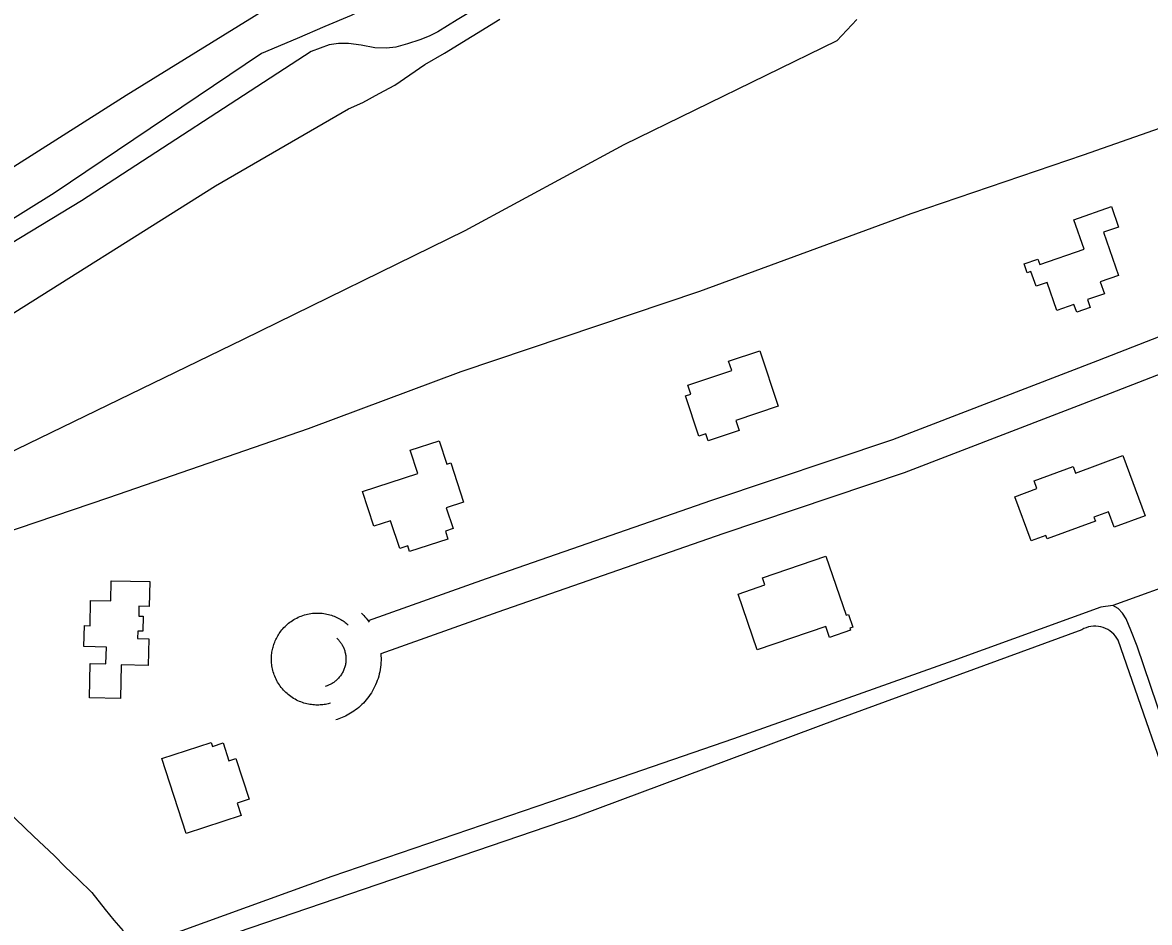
# Model space of a CAD drawing. Extents: x 3684037 to 3722149, y 433263 to 459021.
# Drawn here: x 3701349 to 3702312, y 447722 to 448492 of the extents above; entities that cross this region are included whole.
import ezdxf

# ---------------------------------------------------------------- set-up
doc = ezdxf.new("R2010")
doc.units = 0
for name, color, linetype in [('V-BLDG-OTLN', 7, 'Continuous'), ('V-DTCH-CNTR', 7, 'Continuous'), ('V-RIVR-EDGE', 7, 'Continuous'), ('V-ROAD-CNTR', 7, 'Continuous'), ('V-SITE-VEGE', 7, 'Continuous'), ('V-TOPO-SHOR', 7, 'Continuous')]:
    doc.layers.add(name, color=color, linetype=linetype)

msp = doc.modelspace()

# ---------------------------------------------------------------- linework, layer by layer
at = {"layer": 'V-BLDG-OTLN'}
for points in [[(3702272.95, 448312.55), (3702285.81, 448275.62), (3702270.08, 448270.14), (3702273.61, 448260.01), (3702259.24, 448255), (3702261.6, 448248.22), (3702250, 448244.18), (3702247.65, 448250.91), (3702232.91, 448245.78), (3702224.62, 448269.58), (3702215.31, 448266.34), (3702210.89, 448279.04), (3702207.6, 448277.89), (3702204.94, 448285.51), (3702216.69, 448289.6), (3702218.35, 448284.83), (3702256.25, 448298.02), (3702247.46, 448323.25), (3702279.7, 448334.48), (3702285.78, 448317.02)], [(3701979.06, 448211.13), (3701994.81, 448163.72), (3701958.64, 448151.7), (3701961.51, 448143.07), (3701934.88, 448134.22), (3701932.91, 448140.16), (3701926.9, 448138.16), (3701915.44, 448172.67), (3701920.1, 448174.21), (3701917.6, 448181.75), (3701955.1, 448194.21), (3701952.42, 448202.28)], [(3701639.33, 448090.92), (3701686.74, 448106.41), (3701680.27, 448126.21), (3701705.12, 448134.33), (3701711.63, 448114.38), (3701714.9, 448115.45), (3701725.86, 448081.88), (3701711.06, 448077.04), (3701716.91, 448059.16), (3701710.31, 448057), (3701712.54, 448050.17), (3701679.72, 448039.45), (3701678.14, 448044.31), (3701671.3, 448042.08), (3701663.52, 448065.88), (3701649.05, 448061.15)], [(3702248.98, 448106.61), (3702289.31, 448121.57), (3702308.38, 448070.15), (3702282.03, 448060.38), (3702277.18, 448073.47), (3702264.73, 448068.85), (3702265.95, 448065.57), (3702224.72, 448050.28), (3702223.57, 448053.36), (3702211.04, 448048.71), (3702197.06, 448086.42), (3702215.99, 448093.44), (3702213.6, 448099.9), (3702246.89, 448112.25)], [(3702035.5, 448035.63), (3702052.82, 447985.07), (3702054.84, 447985.77), (3702058.6, 447974.79), (3702056.11, 447973.93), (3702056.69, 447972.23), (3702038.72, 447966.07), (3702035.49, 447975.47), (3701976.89, 447955.39), (3701960.54, 448003.11), (3701983.51, 448010.97), (3701981.41, 448017.09)], [(3701424.7, 448014.64), (3701457.71, 448013.88), (3701457.21, 447992.6), (3701448.33, 447992.8), (3701448.13, 447984.29), (3701451.97, 447984.2), (3701451.68, 447971.4), (3701447.28, 447971.5), (3701447.14, 447965.21), (3701456.74, 447964.99), (3701456.21, 447942.23), (3701433.17, 447942.77), (3701432.5, 447913.94), (3701405.97, 447914.56), (3701406.65, 447943.96), (3701420.19, 447943.65), (3701420.52, 447957.9), (3701401.38, 447958.35), (3701401.8, 447976.18), (3701406.52, 447976.07), (3701407.02, 447997.83), (3701424.3, 447997.42)], [(3701531.27, 447862.65), (3701542.56, 447827.81), (3701532.32, 447824.5), (3701535.77, 447813.87), (3701488.71, 447798.62), (3701467.97, 447862.61), (3701510.06, 447876.25), (3701511.11, 447872.98), (3701520.29, 447875.96), (3701525.23, 447860.7)]]:
    msp.add_lwpolyline(points, close=True, dxfattribs=at)
at = {"layer": 'V-DTCH-CNTR'}
for points in [[(3702285.32, 447963.74), (3702284.26, 447965.6), (3702283.03, 447967.34), (3702281.63, 447968.95), (3702280.09, 447970.42), (3702278.41, 447971.74), (3702276.6, 447972.89), (3702274.71, 447973.85), (3702272.72, 447974.63), (3702270.67, 447975.22), (3702268.57, 447975.6), (3702266.44, 447975.78), (3702264.31, 447975.76), (3702262.18, 447975.53), (3702260.09, 447975.09), (3702258.06, 447974.45), (3702256.09, 447973.62), (3702254.21, 447972.61), (3702045.69, 447896.16), (3701821.22, 447812.37), (3701508.17, 447705.53)], [(3701781.34, 447415.41), (3701941.67, 447476.59), (3702100.54, 447539.16), (3702263.34, 447599.64), (3702392.42, 447649.9), (3702340.84, 447803.56), (3702285.32, 447963.74)]]:
    msp.add_lwpolyline(points, dxfattribs=at)
at = {"layer": 'V-RIVR-EDGE'}
msp.add_spline([(3696491.01, 456956.98), (3696499.46, 456945.34), (3696522.43, 456915.36), (3696551.06, 456881.73), (3696592.6, 456839.57), (3696607.93, 456824.57), (3696661.56, 456762.17), (3696696.26, 456732.56), (3696736.59, 456690.41), (3696782.99, 456647.43), (3696798.72, 456631.62), (3696862.88, 456574.85), (3696899.59, 456542.81), (3696931.08, 456518.47), (3696942.36, 456503.48), (3696952.45, 456494.97), (3696962.14, 456487.66), (3696987.16, 456470.62), (3697014.61, 456451.55), (3697061.04, 456420.29), (3697092.52, 456395.55), (3697134.08, 456360.67), (3697166.78, 456335.52), (3697185.73, 456316.47), (3697201.46, 456298.23), (3697211.53, 456284.46), (3697233.7, 456256.1), (3697255.88, 456230.97), (3697279.27, 456203.82), (3697316.37, 456164.91), (3697353.48, 456123.98), (3697376.87, 456099.66), (3697406.33, 456076.13), (3697430.14, 456057.88), (3697450.33, 456044.89), (3697520.13, 455982.44), (3697544.34, 455963.37), (3697581.9, 455942.25), (3697614.61, 455926), (3697632.78, 455913.82), (3697662.24, 455891.91), (3697710.26, 455848.12), (3697757.45, 455800.7), (3697792.14, 455767.05), (3697833.3, 455729.34), (3697868.4, 455696.9), (3697895.83, 455673.38), (3697933.75, 455633.66), (3697972.88, 455598.38), (3698039.46, 455539.58), (3698090.29, 455492.15), (3698135.88, 455447.55), (3698177.02, 455406.61), (3698217.74, 455359.2), (3698254.45, 455321.1), (3698281.47, 455292.72), (3698316.18, 455265.55), (3698357.36, 455240.78), (3698381.98, 455222.12), (3698407.8, 455194.96), (3698430.77, 455163.36), (3698450.93, 455141.88), (3698487.66, 455113.89), (3698517.53, 455091.17), (3698534.07, 455076.97), (3698556.24, 455049.42), (3698582.46, 455019.84), (3698614.72, 454987.01), (3698657.08, 454947.27), (3698691.37, 454913.62), (3698718, 454887.28), (3698807.16, 454806.58), (3698837.41, 454775.78), (3698881.4, 454739.68), (3698910.45, 454713.73), (3698949.18, 454677.64), (3698989.11, 454637.11), (3699039.14, 454591.7), (3699066.57, 454562.92), (3699088.77, 454545.47), (3699187.23, 454465.17), (3699228.39, 454429.88), (3699268.34, 454393.8), (3699300.6, 454360.56), (3699328.84, 454330.56), (3699382.5, 454285.14), (3699427.29, 454244.19), (3699474.49, 454199.59), (3699500.3, 454170.41), (3699532.57, 454139.2), (3699563.24, 454114.46), (3699588.66, 454093.77), (3699608.43, 454073.91), (3699636.65, 454041.49), (3699659.24, 454015.55), (3699675.77, 453998.53), (3699726.99, 453942.6), (3699768.93, 453898.01), (3699807.65, 453854.65), (3699829.44, 453837.61), (3699865.77, 453811.24), (3699885.13, 453793.8), (3699924.68, 453762.57), (3699939.63, 453754.85), (3699950.95, 453754.42), (3699975.6, 453746.67), (3700001.84, 453731.24), (3700023.64, 453714.2), (3700032.9, 453700.84), (3700036.11, 453688.7), (3700042.15, 453679.38), (3700052.63, 453667.23), (3700065.94, 453651.02), (3700072.38, 453638.47), (3700079.63, 453627.94), (3700095.35, 453607.27), (3700141.31, 453551.36), (3700161.45, 453521.38), (3700185.64, 453491.4), (3700219.92, 453452.9), (3700237.25, 453429.81), (3700255.39, 453407.52), (3700340.92, 453326.44), (3700393.37, 453280.61), (3700435.74, 453243.71), (3700480.94, 453207.61), (3700509.2, 453188.54), (3700535.04, 453172.3), (3700559.26, 453156.47), (3700600.44, 453130.89), (3700613.76, 453121.15), (3700623.46, 453116.28), (3700639.19, 453100.47), (3700647.65, 453090.74), (3700674.71, 453074.9), (3700691.25, 453060.71), (3700727.58, 453033.93), (3700758.25, 453008.78), (3700801.44, 452977.54), (3700837.37, 452952.38), (3700871.67, 452924.8), (3700903.95, 452898.44), (3700927.77, 452880.99), (3700958.44, 452857.86), (3701015.34, 452807.99), (3701048.43, 452780.41), (3701075.48, 452762.95), (3701104.95, 452743.47), (3701127.16, 452730.88), (3701156.63, 452713.42), (3701182.87, 452695.56), (3701204.67, 452682.16), (3701235.37, 452666.32), (3701255.56, 452654.14), (3701285.83, 452633.03), (3701312.86, 452607.09), (3701321.33, 452599.79), (3701332.23, 452591.67), (3701350.39, 452577.48), (3701370.57, 452560.44), (3701389.13, 452544.63), (3701408.91, 452532.04), (3701434.36, 452518.63), (3701456.18, 452512.11), (3701467.08, 452506.42), (3701486.05, 452491.01), (3701499.77, 452482.08), (3701518.75, 452468.28), (3701537.72, 452454.08), (3701554.26, 452439.49), (3701575.24, 452422.85), (3701592.2, 452410.28), (3701622.47, 452387.15), (3701647.09, 452368.49), (3701696.32, 452326.72), (3701727.79, 452300.36), (3701754.02, 452278.86), (3701780.66, 452258.17), (3701815.38, 452234.23), (3701863.81, 452194.89), (3701890.45, 452176.22), (3701916.7, 452162), (3701938.89, 452143.34), (3701962.31, 452129.94), (3701986.93, 452112.09), (3702011.95, 452090.6), (3702032.94, 452074.37), (3702051.1, 452058.55), (3702109.2, 452006.65), (3702158.04, 451973.37), (3702192.75, 451944.17), (3702212.11, 451923.9), (3702228.25, 451910.12), (3702239.56, 451906.04), (3702258.94, 451893.46), (3702276.69, 451876.03), (3702294.85, 451861.43), (3702325.52, 451839.11), (3702353.77, 451816.4), (3702388.48, 451789.62), (3702409.06, 451772.59), (3702442.56, 451743.39), (3702493.4, 451700.4), (3702516.8, 451677.7), (3702543.84, 451656.2), (3702589.05, 451624.55), (3702615.68, 451603.86), (3702648.37, 451577.9), (3702681.06, 451551.13), (3702714.15, 451522.34), (3702744.82, 451496.38), (3702761.76, 451479.36), (3702791.61, 451448.55), (3702806.52, 451427.89), (3702821.83, 451408.04), (3702843.21, 451386.55), (3702872.26, 451361.01), (3702910.6, 451327.75), (3702933.18, 451303.03), (3702957.78, 451275.47), (3702989.23, 451239), (3703050.15, 451184.26), (3703086.05, 451144.95), (3703114.68, 451113.34), (3703144.52, 451080.11), (3703160.65, 451061.87), (3703178, 451046.86), (3703202.6, 451019.71), (3703240.51, 450979.58), (3703264.72, 450956.48), (3703289.72, 450930.13), (3703316.74, 450902.16), (3703339.74, 450878.65), (3703374.42, 450840.15), (3703418.36, 450788.28), (3703459.08, 450738.85), (3703496.19, 450699.53), (3703592.58, 450595.78), (3703613.16, 450579.55), (3703630.9, 450558.88), (3703650.24, 450530.53), (3703671.59, 450496.51), (3703693.35, 450468.15), (3703725.21, 450432.89), (3703758.29, 450400.86), (3703788.55, 450373.7), (3703807.1, 450353.03), (3703820.41, 450338.03), (3703842.98, 450309.27), (3703868.37, 450275.64), (3703879.24, 450255.8), (3703887.68, 450233.54), (3703893.72, 450223.82), (3703916.29, 450193.44), (3703936.04, 450167.51), (3703950.95, 450147.66), (3704020.69, 450060.95), (3704036.82, 450041.5), (3704044.07, 450029.75), (3704061.81, 450007.88), (3704081.17, 449986.4), (3704102.92, 449954.4), (3704113.39, 449937.79), (3704138.38, 449903.36), (3704157.73, 449880.26), (3704175.46, 449851.91), (3704189.15, 449830.04), (3704204.88, 449813.42), (3704221.81, 449792.76), (3704273.77, 449711.76), (3704281.41, 449690.71), (3704297.12, 449666.01), (3704324.1, 449622.27), (3704340.63, 449601.6), (3704382.92, 449535.99), (3704402.67, 449506.83), (3704415.95, 449482.53), (3704431.66, 449459.44), (3704449.4, 449437.16), (3704471.98, 449410.42), (3704491.34, 449390.55), (3704521.18, 449354.9), (3704545.76, 449323.7), (3704553.81, 449308.31), (3704563.07, 449292.11), (3704576.77, 449271.05), (3704594.9, 449242.3), (3704618.66, 449204.23), (3704654.93, 449156.02), (3704685.15, 449111.87), (3704709.72, 449071.77), (3704733.89, 449034.11), (3704765.72, 448985.91), (3704789.88, 448945.01), (3704815.26, 448906.53), (3704829.35, 448881.42), (3704849.89, 448850.24), (3704868.83, 448820.67), (3704884.95, 448801.63), (3704901.08, 448780.96), (3704913.97, 448762.33), (3704925.64, 448740.06), (3704932.48, 448726.7), (3704949.8, 448698.35), (3704967.55, 448682.54), (3704988.15, 448670.76), (3705014.8, 448656.95), (3705046.3, 448639.88), (3705064.06, 448624.47), (3705092.28, 448592.05), (3705105.17, 448573.42), (3705120.49, 448553.97), (3705145.89, 448522.77), (3705180.17, 448483.87), (3705197.5, 448460.37), (3705228.52, 448416.22), (3705268.84, 448365.58), (3705295.84, 448328.31), (3705331.7, 448279.29), (3705359.5, 448238.78), (3705380.04, 448203.15), (3705402.15, 448152.55), (3705422.25, 448101.95), (3705439.55, 448066.32), (3705459.26, 448025.43)], degree=3, dxfattribs=at)
at = {"layer": 'V-ROAD-CNTR'}
for points in [[(3702870.91, 448411.49), (3702824.1, 448400.61), (3702794.1, 448391.89), (3702764.48, 448383.53), (3702734.8, 448375.39), (3702704.65, 448367.38), (3702686.83, 448361.7), (3702669.33, 448355.86), (3702651.92, 448349.76), (3702634.59, 448343.42), (3702617.36, 448336.83), (3702600.22, 448329.99), (3702583.53, 448323.06), (3702415.89, 448260.33), (3702267.7, 448202.52), (3702092.38, 448135.14), (3701937.65, 448083.19), (3701745.07, 448016.15), (3701644.39, 447980.25)], [(3702877.7, 448382.27), (3702831.69, 448371.58), (3702802.37, 448363.05), (3702772.52, 448354.62), (3702742.62, 448346.43), (3702713.06, 448338.57), (3702696.13, 448333.18), (3702679.04, 448327.47), (3702662.03, 448321.52), (3702645.11, 448315.32), (3702628.28, 448308.89), (3702611.54, 448302.21), (3702594.55, 448295.15), (3702426.6, 448232.31), (3702278.53, 448174.54), (3702102.53, 448106.91), (3701947.35, 448054.8), (3701755.04, 447987.86), (3701655.09, 447952.22)], [(3701562.49, 447955.78), (3701562.72, 447956.83), (3701562.99, 447957.86), (3701563.29, 447958.91), (3701563.62, 447959.97), (3701563.99, 447961.03), (3701564.39, 447962.09), (3701564.83, 447963.16), (3701565.31, 447964.23), (3701565.83, 447965.3), (3701566.38, 447966.36), (3701566.98, 447967.42), (3701567.62, 447968.48), (3701568.3, 447969.53), (3701569.02, 447970.57), (3701569.78, 447971.59), (3701570.58, 447972.6), (3701571.43, 447973.59), (3701572.31, 447974.57), (3701573.24, 447975.52), (3701574.2, 447976.45), (3701575.21, 447977.35), (3701576.25, 447978.22), (3701577.33, 447979.06), (3701578.45, 447979.87), (3701579.6, 447980.65), (3701580.78, 447981.38), (3701582, 447982.08), (3701583.24, 447982.73), (3701584.51, 447983.35), (3701585.8, 447983.91), (3701587.12, 447984.44), (3701588.46, 447984.91), (3701589.81, 447985.34), (3701591.18, 447985.72), (3701592.56, 447986.04), (3701593.94, 447986.32), (3701595.34, 447986.55), (3701596.73, 447986.73), (3701598.14, 447986.85), (3701599.53, 447986.93), (3701600.93, 447986.95), (3701602.31, 447986.93), (3701603.69, 447986.86), (3701605.05, 447986.74), (3701606.4, 447986.57), (3701607.74, 447986.36), (3701609.05, 447986.11), (3701610.35, 447985.81), (3701611.62, 447985.48), (3701612.87, 447985.11), (3701614.09, 447984.69), (3701615.29, 447984.25), (3701616.46, 447983.77), (3701617.6, 447983.26), (3701618.7, 447982.72), (3701619.78, 447982.16), (3701620.83, 447981.56), (3701621.85, 447980.95), (3701622.83, 447980.31), (3701623.78, 447979.65), (3701624.7, 447978.98), (3701625.58, 447978.29), (3701626.43, 447977.59), (3701627.25, 447976.87)], [(3701638.52, 447986.87), (3701639.43, 447985.98), (3701640.48, 447984.91), (3701641.52, 447983.77), (3701642.53, 447982.59), (3701643.52, 447981.39), (3701644.49, 447980.12), (3701645.17, 447979.19)], [(3701617.56, 447965.41), (3701618.18, 447964.8), (3701618.66, 447964.31), (3701619.11, 447963.82), (3701619.56, 447963.3), (3701620.02, 447962.74), (3701620.45, 447962.18), (3701620.87, 447961.59), (3701621.28, 447960.99), (3701621.68, 447960.36), (3701622.08, 447959.7), (3701622.44, 447959.03), (3701622.79, 447958.35), (3701623.12, 447957.65), (3701623.43, 447956.93), (3701623.73, 447956.18), (3701624, 447955.41), (3701624.25, 447954.64), (3701624.47, 447953.85), (3701624.67, 447953.04), (3701624.84, 447952.23), (3701624.98, 447951.41), (3701625.1, 447950.57), (3701625.19, 447949.71), (3701625.25, 447948.85), (3701625.28, 447948), (3701625.27, 447947.13), (3701625.24, 447946.26), (3701625.18, 447945.4), (3701625.08, 447944.52), (3701624.95, 447943.66), (3701624.79, 447942.79), (3701624.6, 447941.93), (3701624.39, 447941.1), (3701624.14, 447940.26), (3701623.85, 447939.42), (3701623.54, 447938.6), (3701623.21, 447937.8), (3701622.84, 447937.01), (3701622.45, 447936.23), (3701622.03, 447935.47), (3701621.59, 447934.75), (3701621.13, 447934.04), (3701620.64, 447933.34), (3701620.14, 447932.67), (3701619.61, 447932.02), (3701619.06, 447931.39), (3701618.5, 447930.78), (3701617.94, 447930.21), (3701617.35, 447929.66), (3701616.75, 447929.13), (3701616.14, 447928.63), (3701615.52, 447928.15), (3701614.9, 447927.7), (3701614.27, 447927.27), (3701613.62, 447926.86), (3701612.98, 447926.48), (3701612.35, 447926.14), (3701611.71, 447925.81), (3701611.05, 447925.5), (3701610.4, 447925.21), (3701609.77, 447924.96), (3701609.13, 447924.72), (3701608.49, 447924.5), (3701607.67, 447924.25)], [(3701612.11, 447909.92), (3701611.08, 447909.63), (3701610.02, 447909.36), (3701608.94, 447909.12), (3701607.84, 447908.91), (3701606.71, 447908.73), (3701605.57, 447908.57), (3701604.41, 447908.45), (3701603.22, 447908.37), (3701602.02, 447908.32), (3701600.8, 447908.3), (3701599.57, 447908.33), (3701598.32, 447908.39), (3701597.06, 447908.5), (3701595.79, 447908.64), (3701594.52, 447908.83), (3701593.24, 447909.07), (3701591.95, 447909.35), (3701590.67, 447909.67), (3701589.38, 447910.05), (3701588.09, 447910.47), (3701586.82, 447910.93), (3701585.55, 447911.45), (3701584.29, 447912.01), (3701583.04, 447912.62), (3701581.81, 447913.28), (3701580.6, 447913.98), (3701579.42, 447914.73), (3701578.25, 447915.52), (3701577.11, 447916.36), (3701576, 447917.24), (3701574.92, 447918.16), (3701573.88, 447919.11), (3701572.86, 447920.11), (3701571.89, 447921.14), (3701570.96, 447922.21), (3701570.06, 447923.3), (3701569.21, 447924.42), (3701568.4, 447925.57), (3701567.64, 447926.74), (3701566.92, 447927.94), (3701566.24, 447929.15), (3701565.62, 447930.38), (3701565.04, 447931.62), (3701564.51, 447932.87), (3701564.02, 447934.13), (3701563.58, 447935.4), (3701563.19, 447936.66), (3701562.85, 447937.93), (3701562.55, 447939.2), (3701562.29, 447940.47), (3701562.08, 447941.73), (3701561.91, 447942.98), (3701561.78, 447944.22), (3701561.69, 447945.45), (3701561.64, 447946.67), (3701561.63, 447947.87), (3701561.66, 447949.06), (3701561.72, 447950.23), (3701561.81, 447951.38), (3701561.94, 447952.51), (3701562.09, 447953.62), (3701562.27, 447954.71), (3701562.49, 447955.78)], [(3701655.06, 447952.48), (3701655.08, 447952.29), (3701655.22, 447950.38), (3701655.28, 447948.44), (3701655.27, 447946.52), (3701655.2, 447944.58), (3701655.05, 447942.63), (3701654.84, 447940.7), (3701654.56, 447938.76), (3701654.2, 447936.84), (3701653.78, 447934.93), (3701653.28, 447933.02), (3701652.72, 447931.14), (3701652.1, 447929.3), (3701651.41, 447927.47), (3701650.65, 447925.67), (3701649.83, 447923.91), (3701648.96, 447922.19), (3701648.03, 447920.51), (3701647.04, 447918.86), (3701646, 447917.26), (3701644.93, 447915.72), (3701643.79, 447914.21), (3701642.62, 447912.76), (3701641.41, 447911.36), (3701640.17, 447910.02), (3701638.88, 447908.72), (3701637.57, 447907.49), (3701636.23, 447906.31), (3701634.87, 447905.19), (3701633.5, 447904.12), (3701632.09, 447903.11), (3701630.68, 447902.15), (3701629.27, 447901.26), (3701627.84, 447900.42), (3701626.39, 447899.62), (3701624.94, 447898.88), (3701623.51, 447898.21), (3701622.08, 447897.58), (3701620.63, 447896.99), (3701619.2, 447896.46), (3701617.78, 447895.97), (3701616.54, 447895.59)]]:
    msp.add_lwpolyline(points, dxfattribs=at)
at = {"layer": 'V-SITE-VEGE'}
for points in [[(3702370.42, 448948.47), (3702190.66, 448837.25), (3702033.62, 448740.96), (3701884.15, 448661.14), (3701860.89, 448643.61), (3701853.32, 448636.02), (3701847.31, 448626.09), (3701842.35, 448614.58), (3701834.26, 448601.51), (3701819.1, 448588.17), (3701805.78, 448581.62), (3701787.75, 448576.12), (3701668.59, 448516.97), (3701629.91, 448497.86), (3701607.18, 448488.44), (3701583.66, 448478.23), (3701553.08, 448465.4), (3701375.93, 448346.09), (3701329.42, 448317.04)], [(3701323.12, 448357.29), (3701437.56, 448429.78), (3701570.04, 448511.94)], [(3702062.1, 448494.51), (3702044.92, 448476.12), (3701862.83, 448387.28), (3701726.85, 448313.71), (3701537.34, 448220.95), (3701247.01, 448080.05)], [(3701318.84, 448229.8), (3701513.8, 448352.27), (3701627.5, 448418.01), (3701639.62, 448423.49), (3701653.68, 448431.31), (3701666.97, 448438.36), (3701692.75, 448455.96), (3701709.56, 448465.75), (3701756.83, 448494.7)]]:
    msp.add_lwpolyline(points, dxfattribs=at)
at = {"layer": 'V-TOPO-SHOR'}
for points in [[(3702993.39, 449281.27), (3702821.9, 449174.06), (3702635.17, 449060.23), (3702478.81, 448962.4), (3702303.08, 448854.34), (3702120.79, 448743.13), (3701956.58, 448638.75), (3701782.68, 448531.74), (3701720.35, 448494.23), (3701703.85, 448484.01), (3701696.51, 448480.07), (3701688.39, 448477.18), (3701677.91, 448473.51), (3701667.96, 448470.88), (3701660.1, 448469.83), (3701649.88, 448470.09), (3701638.35, 448472.44), (3701627.61, 448474), (3701618.96, 448474), (3701611.1, 448472.68), (3701595.65, 448467.17), (3701399.23, 448339.45), (3701234.49, 448239.78)], [(3702884.97, 448602.56), (3702783.85, 448566.08), (3702595.49, 448500.71), (3702425.21, 448437.98), (3702255.46, 448378.39), (3702108.23, 448328.25), (3701927.47, 448261.84), (3701723.4, 448193.32), (3701592.94, 448144.5), (3701422.4, 448085.43), (3701268.36, 448033.19), (3701154.65, 447985.62)], [(3702882.06, 448203.67), (3702684.83, 448135.7), (3702475.03, 448063.52), (3702280.82, 447993.45)], [(3702386.31, 447712.15), (3702352.98, 447807.23), (3702301.54, 447958.62), (3702296.29, 447972.24), (3702292.35, 447981.93), (3702289.21, 447986.9), (3702285.27, 447990.83), (3702280.82, 447993.45), (3702270.6, 447991.87), (3702144.09, 447946.2), (3701956.56, 447879.54), (3701800.19, 447825.47), (3701613.18, 447761.69), (3701448.85, 447702.18)], [(3701312.69, 447839.81), (3701358.21, 447796.15), (3701376.06, 447779.36), (3701385.11, 447770.32), (3701396.49, 447759.47), (3701408.13, 447748.11), (3701419.51, 447733.64), (3701427.01, 447724.34)], [(3701427.01, 447724.34), (3701434.77, 447715.3)]]:
    msp.add_lwpolyline(points, dxfattribs=at)

doc.saveas('drawing.dxf')
